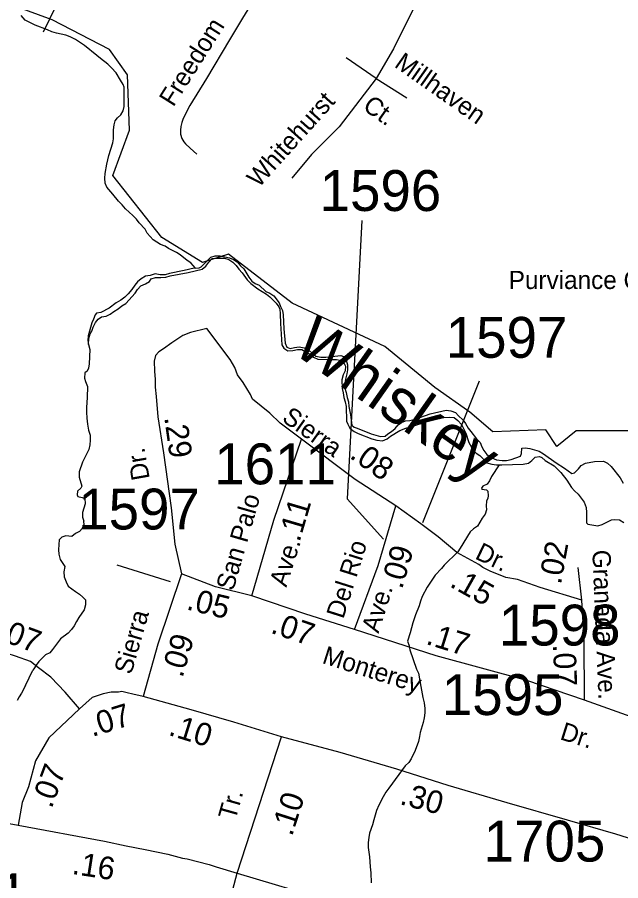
# Model space of a CAD drawing. Extents: x 1945482 to 2853149, y 66427 to 1015778.
# Drawn here: x 2340376 to 2342556, y 150145 to 153265 of the extents above; entities that cross this region are included whole.
import ezdxf

# ---------------------------------------------------------------- set-up
doc = ezdxf.new("R2010")
doc.units = 0
for name, color, linetype in [('Old_Level_10', 7, 'Continuous'), ('Old_Level_11', 7, 'Continuous'), ('Old_Level_17', 7, 'Continuous'), ('Old_Level_21', 7, 'Continuous'), ('Old_Level_32', 7, 'Continuous'), ('Old_Level_35', 7, 'Continuous'), ('Old_Level_48', 7, 'Continuous'), ('Old_Level_49', 7, 'Continuous'), ('Old_Level_59', 7, 'Continuous'), ('Old_Level_60', 7, 'Continuous'), ('Old_Level_8', 7, 'Continuous')]:
    doc.layers.add(name, color=color, linetype=linetype)

msp = doc.modelspace()

# ---------------------------------------------------------------- linework, layer by layer
at = {"layer": 'Old_Level_11'}
for points in [[(2341620.2, 152530.4), (2341567.3, 151524.5), (2341699.6, 151378.9)], [(2342044.7, 151950.5), (2341840.4, 151437.7)]]:
    msp.add_lwpolyline(points, dxfattribs=at)
at = {"layer": 'Old_Level_32'}
for p, q in [((2342414.8, 151158.4), (2342401.5, 151277.2)), ((2341171.1, 150172.6), (2341330.3, 150664.6)), ((2341047.6, 149705.8), (2341171.1, 150172.6))]:
    msp.add_line(p, q, dxfattribs=at)
for points in [[(2341403.4, 151740.5), (2341325.9, 151798.1), (2341288.3, 151833.9), (2341226.2, 151884.7), (2341218.6, 151901.7), (2341192.3, 151945), (2341171.6, 151973.3), (2341162.2, 151999.6), (2341145.2, 152027.9), (2341060.5, 152140.9), (2341002.1, 152125.8), (2340973.9, 152114.5), (2340934.4, 152088.2), (2340904.2, 152067.4), (2340887.3, 152056.1), (2340876, 152043), (2340870.3, 152022.2), (2340872.2, 151986.4), (2340874.1, 151956.3), (2340874.1, 151928), (2340877.9, 151894.1), (2340883.5, 151820.7), (2340904.2, 151690.7), (2340932.5, 151492.9), (2340945.7, 151361.1), (2340969.8, 151254)], [(2338517.5, 151877.6), (2338582, 151696), (2338630.8, 151543.7), (2338673.8, 151424.6), (2338747.9, 151201.6), (2338800.6, 151041.5), (2338845.3, 150891), (2338887.3, 150792.5), (2338925.9, 150719.9), (2338947.5, 150680.7), (2338974.8, 150653.9), (2339019.9, 150625.8), (2339097.3, 150586.8), (2339229.4, 150539.9), (2339352.5, 150506.7), (2339574.5, 150461.6), (2339832.5, 150435.5), (2339937, 150421.4), (2340095.1, 150393.1), (2340193.9, 150379), (2340380.2, 150345.4)], [(2341223.4, 151174.9), (2341303.3, 151447.7), (2341403.4, 151740.5)], [(2341743.3, 151499.7), (2341597, 151594.6), (2341403.4, 151740.5)], [(2341594.4, 151052.5), (2341679.9, 151283.8), (2341743.3, 151499.7)], [(2342414.8, 151158.4), (2342265.4, 151204.7), (2342182.5, 151233), (2342141.1, 151240.5), (2342084.6, 151263.1), (2342058.3, 151276.3), (2342043.2, 151287.6), (2341964.1, 151330.9), (2341896.4, 151387.4), (2341834.2, 151434.5), (2341743.3, 151499.7)], [(2340969.8, 151254), (2340883.9, 150999.4), (2340831.6, 150810.6)], [(2341223.4, 151174.9), (2341092.5, 151206.6), (2340969.8, 151254)], [(2341594.4, 151052.5), (2341418.2, 151108.6), (2341223.4, 151174.9)], [(2342425.1, 150797.5), (2342423.3, 151018.2), (2342414.8, 151158.4)], [(2342425.1, 150797.5), (2342216.2, 150867.9), (2341888.8, 150957.9), (2341594.4, 151052.5)], [(2340600.6, 150766.5), (2340548.8, 150826.1), (2340498, 150880.7), (2340452.8, 150914.6), (2340424.5, 150937.2), (2340370, 150956.1), (2340339.8, 150965.5), (2340239.6, 150966.6), (2340237.7, 150967)], [(2340831.6, 150810.6), (2340793.5, 150818.5), (2340773.5, 150824.2), (2340754.6, 150828), (2340742.1, 150826.7), (2340715.7, 150826.7), (2340686.2, 150820.4), (2340646.7, 150807.2), (2340600.6, 150766.5)], [(2341330.3, 150664.6), (2341158.2, 150718.3), (2341004.4, 150762), (2340831.6, 150810.6)], [(2342973.6, 150603.4), (2342874.2, 150638.3), (2342864.1, 150643.8), (2342841.6, 150650), (2342831.5, 150653.9), (2342813.4, 150660.9), (2342796.1, 150664.5), (2342425.1, 150797.5)], [(2340600.6, 150766.5), (2340490.4, 150661.5), (2340442.1, 150578.3), (2340417, 150483.5), (2340394.4, 150427), (2340380.2, 150345.4)], [(2342818.8, 150230.5), (2342787, 150239.3), (2342668.5, 150271.9), (2342538.2, 150313), (2342363.9, 150363.9), (2342145.5, 150426.4), (2341932.9, 150489.3), (2341747.7, 150547.5), (2341542.4, 150608.5), (2341330.3, 150664.6)], [(2340380.2, 150345.4), (2340690.9, 150288.3), (2340770, 150271.3), (2340837.8, 150257.2), (2340919.7, 150240.2), (2340973.3, 150226.1), (2340990.3, 150223.3), (2341069.3, 150203.5), (2341094.8, 150195), (2341171.1, 150172.6)], [(2341171.1, 150172.6), (2341501.7, 150073.6), (2341826.9, 149986.1), (2342142, 149896.6), (2342365.6, 149829.5), (2342613.8, 149739.3)]]:
    msp.add_lwpolyline(points, dxfattribs=at)
at = {"layer": 'Old_Level_35'}
msp.add_line((2340735.6, 151286.4), (2340928, 151225.7), dxfattribs=at)
for points in [[(2340860.8, 153946.9), (2340780, 153807.8), (2340748.2, 153756.3), (2340693.5, 153670.1), (2340648.4, 153598.4), (2340618.4, 153545.1), (2340588.6, 153494), (2340563.9, 153453), (2340551.1, 153428.5), (2340543.7, 153408.2), (2340536.8, 153384), (2340530.2, 153351.6), (2340522.9, 153327.3), (2340514.1, 153303), (2340493.8, 153260.2), (2340469.4, 153211.3)], [(2341521.8, 153823), (2341472.1, 153766.9), (2341447.1, 153736.1), (2341424.5, 153701), (2341383.4, 153629.5), (2341357.4, 153580.5), (2341327.5, 153523.2), (2341296.4, 153445.9), (2341261.4, 153378.5), (2341189.8, 153261.8), (2341143, 153183.8), (2341060.2, 153044.3), (2341000.1, 152946.1), (2340976.1, 152899.2), (2340970.7, 152884.9), (2340967.3, 152870.6), (2340965.6, 152856.8), (2340966.2, 152842.7), (2340971, 152826.8), (2340977.4, 152815.2), (2340983.6, 152807.3), (2341000.3, 152791.8), (2341025.1, 152770.8)], [(2341891.1, 153745.4), (2341868.5, 153511.3), (2341842.6, 153403.7), (2341805.5, 153292.4), (2341735.1, 153151.5), (2341672.1, 153043.9), (2341538.6, 152869.6), (2341438.6, 152769.5), (2341368.2, 152684.2)], [(2341672.1, 153043.9), (2341564.6, 153118.1)], [(2341672.1, 153043.9), (2341783.3, 152973.5)]]:
    msp.add_lwpolyline(points, dxfattribs=at)
at = {"layer": 'Old_Level_48'}
msp.add_lwpolyline([(2342592.1, 151770.6), (2342395, 151770.6), (2342324.9, 151713.8), (2342284.8, 151774), (2342094.4, 151767.3), (2342010.8, 151837.5), (2341883.9, 151927.7), (2341703.5, 152074.8), (2341369.4, 152231.9), (2341138.9, 152409), (2341045.3, 152379), (2340898.3, 152469.2), (2340721.3, 152693.2), (2340781.4, 152856.9), (2340774.7, 153057.5), (2340709.6, 153149), (2340502.9, 153256), (2340232, 153355.8)], dxfattribs=at)
at = {"layer": 'Old_Level_49'}
msp.add_lwpolyline([(2342592.1, 151770.6), (2342395, 151770.6), (2342324.9, 151713.8), (2342284.8, 151774), (2342094.4, 151767.3), (2342010.8, 151837.5), (2341883.9, 151927.7), (2341703.5, 152074.8), (2341369.4, 152231.9), (2341138.9, 152409), (2341045.3, 152379), (2340898.3, 152469.2), (2340721.3, 152693.2), (2340781.4, 152856.9), (2340774.7, 153057.5), (2340709.6, 153149), (2340502.9, 153256), (2340232, 153355.8)], dxfattribs=at)
at = {"layer": 'Old_Level_59'}
msp.add_line((2340406, 150850.7), (2340433, 150905.6), dxfattribs=at)
for points in [[(2341020.5, 152358.9), (2341002.7, 152377.6), (2340989.5, 152386.3), (2340965.2, 152407), (2340951.7, 152414.5), (2340922.2, 152428.9), (2340910, 152437.7), (2340894.2, 152443.6), (2340867.2, 152460.8), (2340846, 152485), (2340837.7, 152498.9), (2340816.5, 152522.4), (2340806.7, 152535.4), (2340794.2, 152548.2), (2340767.5, 152572.7), (2340755.5, 152587.4), (2340742, 152600.3), (2340721.7, 152626.4), (2340699.7, 152650.8), (2340694.2, 152665.8), (2340692.7, 152683.9), (2340694.2, 152700.4), (2340699.5, 152733.7), (2340707, 152765.3), (2340721.2, 152810.8), (2340723.5, 152826.1), (2340724.2, 152858.2), (2340726.7, 152876.4), (2340730.5, 152891.2), (2340738, 152901.9), (2340750.7, 152912.5), (2340759.2, 152927.4), (2340762.7, 152943), (2340763, 152978.8), (2340762, 153012.4), (2340759, 153021.8), (2340749.7, 153037.9), (2340733.5, 153063.8), (2340717.2, 153082.6), (2340704, 153095.5), (2340677.2, 153115.6), (2340664, 153127.3), (2340619.5, 153163), (2340586.2, 153184.5), (2340567.7, 153195), (2340551.5, 153200.1), (2340517.5, 153207.5), (2340501.5, 153212.5), (2340485.7, 153220.3), (2340440.7, 153237.1), (2340404.5, 153254.7), (2340391, 153271)], [(2340634, 152082.4), (2340638, 152064.9), (2340635.7, 152013), (2340634, 151996.5), (2340628.5, 151986.4), (2340621, 151979.9), (2340619.7, 151960.8), (2340623.2, 151948.3), (2340629.5, 151930.8), (2340629, 151891.4), (2340626.5, 151855), (2340626.2, 151838.5), (2340627.2, 151815.8), (2340629.7, 151795.2), (2340633.5, 151773), (2340639.2, 151754.5), (2340639.7, 151736.4), (2340638, 151719.8), (2340635, 151703.6), (2340612.5, 151657.6), (2340600.2, 151622.2), (2340599.7, 151603), (2340609.2, 151571.1), (2340606, 151563.2), (2340594.5, 151552.4), (2340592.2, 151539.6), (2340595.5, 151532.8), (2340611.2, 151529.6), (2340620.7, 151526.5), (2340622.2, 151507.3), (2340612.5, 151475.8), (2340611.5, 151459), (2340616.5, 151444), (2340615.2, 151443.4), (2340616.7, 151431.7), (2340610.7, 151417.5), (2340601.7, 151406.8), (2340587.2, 151399.4), (2340573.2, 151389.3), (2340551.2, 151391.1), (2340537.5, 151386.1), (2340527.7, 151376.7), (2340526, 151359.4), (2340525.7, 151340.2), (2340526.5, 151324.3), (2340531, 151305.5), (2340548.2, 151280.5), (2340545, 151261.4), (2340545.7, 151242.7), (2340552.5, 151224.3), (2340560.2, 151209.7), (2340573, 151199.3), (2340587.2, 151190.4), (2340601.5, 151180.1), (2340613.7, 151169.7), (2340623.2, 151159.8), (2340623, 151142), (2340618.2, 151124.1), (2340599, 151095.9), (2340590, 151081), (2340582, 151065.8), (2340572, 151053), (2340560.2, 151039.8), (2340532, 151019.2), (2340503.5, 150980.6), (2340493.5, 150968.9), (2340478, 150961.2), (2340454, 150937), (2340445.2, 150923.6), (2340435.7, 150911), (2340433, 150905.6)], [(2342116.6, 151647.7), (2342089.2, 151605), (2342082, 151590), (2342073.5, 151578.2), (2342058, 151571), (2342053.2, 151563.4), (2342054.5, 151560.3), (2342070.5, 151556.8), (2342076, 151552.9), (2342077, 151535.5), (2342075.5, 151527.6), (2342071.5, 151515.9), (2342070, 151499.2), (2342071.5, 151485.2), (2342066, 151469.2), (2342055.7, 151455.5), (2342038, 151426.6), (2342024.5, 151416.4), (2342012.2, 151405.2), (2341976.2, 151346.5), (2341967, 151333.8), (2341918, 151285), (2341909, 151272.9), (2341886, 151249), (2341856.5, 151206), (2341839, 151171.8), (2341832.5, 151154.9), (2341828, 151137.8), (2341814.7, 151105.2), (2341810.2, 151090.8), (2341804.5, 151076.3), (2341795.5, 151041), (2341785.5, 151009.9), (2341791.7, 150994), (2341794.5, 150979.3), (2341818.5, 150909.3), (2341825.5, 150894.4), (2341831, 150859.9), (2341841.2, 150806.5), (2341846, 150787.4), (2341848.2, 150767.1), (2341848.2, 150751.4), (2341846, 150733.8), (2341842.7, 150716.2), (2341832, 150681), (2341829.5, 150665.9), (2341825, 150648.3), (2341813.5, 150615.6), (2341799.5, 150584.9), (2341790.2, 150571.7), (2341777.7, 150560.5), (2341717.7, 150479.8), (2341707.5, 150464.6), (2341697.5, 150448.3), (2341682.5, 150417.3), (2341674.2, 150398), (2341664, 150365.3), (2341659.2, 150347), (2341648.7, 150316.6), (2341645.5, 150301.4), (2341644, 150282.8), (2341644, 150265.3), (2341648.5, 150231.6), (2341650.5, 150194.9), (2341653.5, 150173.5), (2341654, 150137.5)], [(2340406, 150850.7), (2340392.2, 150822.9), (2340383.2, 150809.8), (2340375.5, 150796.6)]]:
    msp.add_lwpolyline(points, dxfattribs=at)
at = {"layer": 'Old_Level_60'}
for points in [[(2341020.5, 152358.9), (2341033.7, 152359.5), (2341040.5, 152363.6), (2341075, 152397.9), (2341091, 152402.4), (2341109.2, 152402.7), (2341126.5, 152399.6), (2341143.2, 152395.8), (2341157.5, 152390.1), (2341170.5, 152381.5), (2341182.5, 152367.4), (2341194.2, 152355.9), (2341212.5, 152325.9), (2341223.2, 152311.7), (2341235.7, 152303.5), (2341250.5, 152296.4), (2341274.5, 152274.6), (2341289, 152267.9), (2341303, 152257.9), (2341322.5, 152233.2), (2341327, 152220.4), (2341334.5, 152205.9), (2341336.2, 152190.2), (2341338.7, 152139.6), (2341343.5, 152087.3), (2341349.5, 152073.2), (2341361.5, 152068.5), (2341377.2, 152071.5), (2341395, 152073.8), (2341413, 152070.1), (2341429.5, 152061.7), (2341442.7, 152049.8), (2341455, 152040.4), (2341472.7, 152036.5), (2341490.7, 152036.7), (2341544.5, 152042.9), (2341554.5, 152038.8), (2341564.2, 152025.9), (2341569, 152009.5), (2341569, 151991.3), (2341566.2, 151976.5), (2341561.5, 151957.4), (2341559, 151941.8), (2341559.2, 151925.1), (2341564, 151909), (2341567.5, 151890.5), (2341572.2, 151875.3), (2341574, 151858.3), (2341579.5, 151827.8), (2341585, 151790.9), (2341593.7, 151783.8), (2341604.2, 151780.4), (2341655, 151760.1), (2341688.2, 151750.1), (2341705.2, 151751.6), (2341714.5, 151760.2), (2341727.5, 151768.6), (2341741.7, 151779.2), (2341752, 151791.8), (2341763.7, 151801.2), (2341779, 151806.5), (2341793.7, 151807.6), (2341813.2, 151812.2), (2341868, 151831.6), (2341925.5, 151845.7), (2341942.7, 151843), (2341958.7, 151837.4), (2341970.5, 151824.4), (2341985.2, 151809.8), (2341995.5, 151796.7), (2342004.5, 151780.6), (2342014, 151768), (2342035.2, 151742), (2342048, 151727.9), (2342054, 151712.9), (2342061.5, 151699.9), (2342072.5, 151685.5), (2342087.5, 151673.9), (2342107.5, 151665.6), (2342127.2, 151662.8), (2342143.5, 151663.6), (2342160.5, 151666.8), (2342194, 151678.9), (2342197.5, 151688.9), (2342198.7, 151708.1), (2342210.2, 151709.1), (2342227.2, 151707), (2342261, 151697.3), (2342277.2, 151687.6), (2342323, 151655), (2342353, 151635.8), (2342379, 151616.1), (2342389.2, 151618.8), (2342403.5, 151632.7), (2342413.2, 151645.7), (2342428, 151653.7), (2342460.7, 151659.3), (2342493.2, 151660.6), (2342508.5, 151654.3), (2342521.5, 151641.9)], [(2340634, 152082.4), (2340635, 152104.7), (2340639.5, 152120.9), (2340645.7, 152130.2), (2340650.5, 152145.3), (2340658.7, 152161.5), (2340668.5, 152173.7), (2340681, 152182.7), (2340698, 152185.1), (2340712.2, 152192.7), (2340725.5, 152202.3), (2340741, 152211.5), (2340754.5, 152222.7), (2340769, 152231.1), (2340802.2, 152268), (2340810.2, 152281.4), (2340822.2, 152294.5), (2340839.7, 152302.1), (2340854.2, 152310.2), (2340859.7, 152320.4), (2340875.7, 152325), (2340895, 152324.7), (2340912.5, 152325.7), (2340928.2, 152331.3), (2340993.2, 152342.5), (2341044.5, 152354.9), (2341057.2, 152365.3), (2341068.5, 152380.6), (2341080, 152393.6), (2341094, 152395.1), (2341125, 152394.3), (2341140.2, 152389.9), (2341155.2, 152380.6), (2341167, 152367.9), (2341176.5, 152354.4), (2341188.5, 152341.9), (2341207.2, 152315.9), (2341220.2, 152302.9), (2341245.7, 152283.9), (2341276.5, 152264.6), (2341288.5, 152255.1), (2341311.5, 152231.9), (2341321.5, 152219), (2341324.5, 152209.9), (2341326.2, 152193.7), (2341327, 152159), (2341332.2, 152081.4), (2341339.5, 152069.8), (2341353.7, 152059.6), (2341371.5, 152061.4), (2341388.2, 152064.7), (2341403.7, 152064.7), (2341432.5, 152047.2), (2341446, 152036.5), (2341461.5, 152030.1), (2341495.5, 152028.5), (2341528.7, 152027.9), (2341546, 152024.5), (2341555.7, 152016.9), (2341562.2, 152004.4), (2341560.5, 151987.8), (2341553, 151972.8), (2341548.5, 151954.9), (2341549.5, 151923.5), (2341553.2, 151908.3), (2341555.7, 151891.5), (2341560.5, 151875.6), (2341564, 151858.4), (2341565.7, 151805.9), (2341570, 151795.2), (2341577.7, 151779.8), (2341592.5, 151768.5), (2341607.5, 151760.9), (2341656.7, 151741.9), (2341675.5, 151736.8), (2341695, 151734.8), (2341712.5, 151741.7), (2341724.2, 151751), (2341757.5, 151771.8), (2341779.5, 151779.9), (2341835, 151797), (2341866, 151808.3), (2341902.2, 151816.5), (2341917.5, 151819.1), (2341936, 151820.4), (2341954.5, 151818.3), (2341967.2, 151807.8), (2341980.2, 151793.6), (2341996.2, 151762.7), (2342006.7, 151728.9), (2342023.2, 151700.2), (2342033.5, 151689.7), (2342047, 151680.9), (2342072, 151655.2), (2342090.5, 151650.2), (2342107.2, 151647.9), (2342116.6, 151647.7)], [(2341020.5, 152358.9), (2341015, 152358.6), (2340979.5, 152349.4), (2340926.5, 152338.7), (2340910, 152334), (2340892.5, 152333.8), (2340874.5, 152338.3), (2340856.7, 152332.2), (2340839, 152329.9), (2340824, 152320.2), (2340811, 152309.6), (2340800.5, 152296.4), (2340790.2, 152280.9), (2340777.2, 152265.3), (2340765, 152253.7), (2340750.5, 152243), (2340733.5, 152232.6), (2340707.7, 152213.9), (2340678, 152198.7), (2340663, 152196.4), (2340657.5, 152190.2), (2340652.2, 152174.4), (2340646, 152160.3), (2340633, 152113.3), (2340630.7, 152097.6), (2340633.2, 152082.7), (2340634, 152082.4)], [(2342116.6, 151647.7), (2342127, 151647.5), (2342203.7, 151650.2), (2342222.7, 151653.7), (2342234.5, 151663.3)], [(2342234.5, 151663.3), (2342247, 151675.5), (2342262.5, 151678.2), (2342271, 151674), (2342283, 151663.7), (2342316, 151644.5), (2342339, 151619.6), (2342361, 151592.5), (2342378.2, 151565.8), (2342388.7, 151553.9), (2342401.5, 151542), (2342424, 151512.9), (2342430.7, 151493.4), (2342432.5, 151475.3), (2342432.5, 151438.1), (2342437.2, 151433.2), (2342472.7, 151427.4), (2342489, 151431.5), (2342523, 151448.4), (2342533.7, 151450.7), (2342551.2, 151449.1), (2342566.7, 151439.3)], [(2342521.5, 151641.9), (2342554, 151600.7), (2342564, 151581.9)]]:
    msp.add_lwpolyline(points, dxfattribs=at)

# ---------------------------------------------------------------- texts
at = {"layer": 'Old_Level_10'}
for s, rotation, p in [('Freedom', 57.6945, (2340940.1, 152938.5)), ('Millhaven', 324.9241, (2341734.7, 153088.2)), ('Whitehurst', 48.1444, (2341248.4, 152646.3)), ('Ct.', 324.9241, (2341620.4, 152934.1))]:
    msp.add_text(s, height=65.62, rotation=rotation, dxfattribs=at).set_placement(p)
msp.add_text('Purviance Ct.', height=65.617, dxfattribs=at).set_placement((2342151.3, 152283.1))
at = {"layer": 'Old_Level_11'}
for s, height, rotation, p in [('Sierra', 65.62, 324.6315, (2341328.4, 151808.3)), ('Dr.', 65.62, 99.9986, (2340855.2, 151598)), ('San Palo', 65.62, 74.0391, (2341156.3, 151189.3)), ('Del Rio ', 65.62, 72.4319, (2341553.7, 151088.4)), ('Ave.', 65.62, 72.41, (2341348.2, 151203)), ('Dr.', 65.62, 334.2922, (2342026, 151310.2)), ('Granada Ave.', 65.617, 272.3855, (2342453.2, 151339.3)), ('Ave.', 65.62, 72.41, (2341680.9, 151036.6)), ('Sierra', 65.62, 73.9825, (2340788, 150887)), ('Monterey', 65.62, 342.4988, (2341474.2, 150931.9)), ('Dr.', 65.62, 342.4967, (2342333, 150656.7)), ('Tr.', 65.62, 74.245, (2341164.2, 150361))]:
    msp.add_text(s, height=height, rotation=rotation, dxfattribs=at).set_placement(p)
at = {"layer": 'Old_Level_17'}
for s, rotation, p in [('.29', 277.965, (2340907, 151818.8)), ('.08', 324.5915, (2341573, 151675.1)), ('.11', 73.5715, (2341395.6, 151365.7)), ('.02', 79.6904, (2342339.8, 151212.9)), ('.09', 73.6452, (2341765.9, 151195.5)), ('.15', 330.7095, (2341934.3, 151209.7)), ('.05', 346.3919, (2340984.2, 151125.8)), ('.07', 341.2121, (2341288.1, 151041.5)), ('.07', 339.549, (2340300.3, 151019.1)), ('.17', 342.7253, (2341848.8, 151001)), ('.09', 73.3184, (2340972.6, 150875.4)), ('.07', 272.1654, (2342311, 150998.5)), ('.07', 17.2864, (2340647.2, 150664)), ('.10', 342.6865, (2340919, 150672.1)), ('.07', 69.4895, (2340500.3, 150403)), ('.30', 345.1106, (2341754.5, 150422)), ('.10', 72.0672, (2341368.4, 150302.6)), ('.16', 351.1171, (2340571.4, 150169.7))]:
    msp.add_text(s, height=82.02, rotation=rotation, dxfattribs=at).set_placement(p)
at = {"layer": 'Old_Level_21'}
msp.add_text('Whiskey', height=164.04, rotation=324.8972, dxfattribs=at).set_placement((2341364.2, 152057.3))
at = {"layer": 'Old_Level_8'}
for s, p in [('1596', (2341468.4, 152565.1)), ('1597', (2341923.8, 152034.6)), ('1611', (2341087.9, 151577.3)), ('1597', (2340596.6, 151414.2)), ('1598', (2342115.7, 150994.8)), ('1595', (2341909.7, 150743.5)), ('1705', (2342060.8, 150214)), ('1601', (2339976.2, 150023.8))]:
    msp.add_text(s, height=147.64, dxfattribs=at).set_placement(p)

doc.saveas('drawing.dxf')
